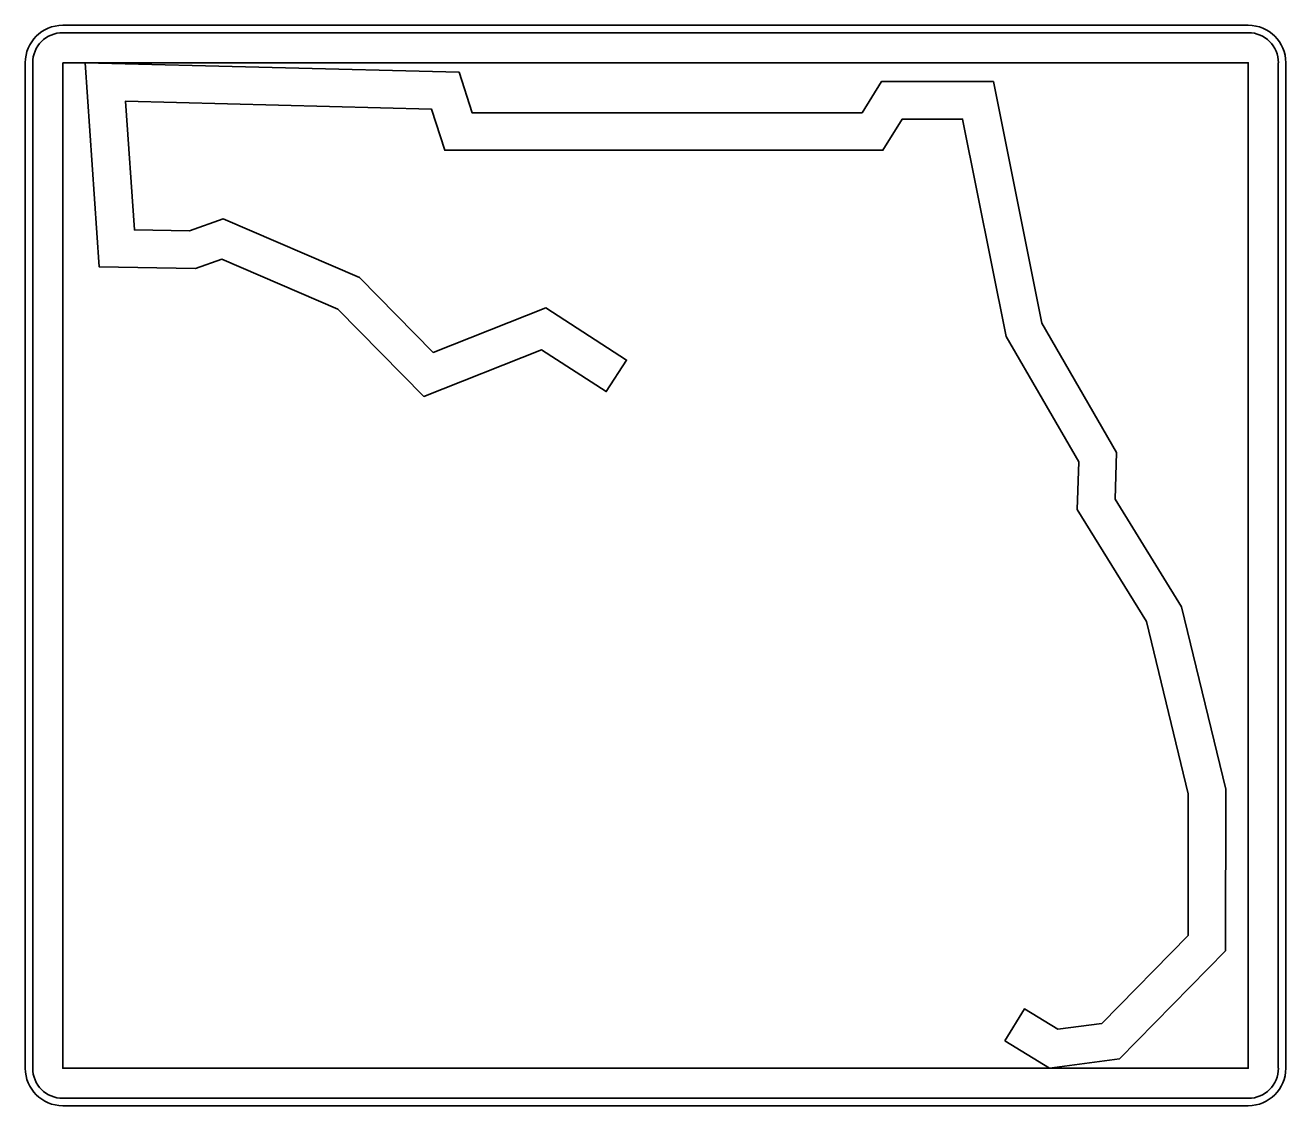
# Model space of a CAD drawing. Extents: x 10268197 to 10269179, y 2141503 to 2142677.
# Drawn here: x 10268322.737 to 10268324.214, y 2142521.914 to 2142523.179 of the extents above; entities that cross this region are included whole.
import ezdxf

# ---------------------------------------------------------------- set-up
doc = ezdxf.new("R2010")
doc.units = 0
doc.layers.add('GSOutline', color=7, linetype='Continuous')

msp = doc.modelspace()

# ---------------------------------------------------------------- linework, layer by layer
at = {"layer": 'GSOutline'}
for p, q in [((10268324.1701, 2142523.1794), (10268322.7814, 2142523.1794)), ((10268324.1701, 2142523.1706), (10268322.7814, 2142523.1706)), ((10268322.7374, 2142523.1354), (10268322.7374, 2142521.9577)), ((10268322.7462, 2142523.1354), (10268322.7462, 2142521.9577)), ((10268324.2052, 2142521.9577), (10268324.2052, 2142523.1354)), ((10268324.214, 2142521.9577), (10268324.214, 2142523.1354)), ((10268322.7814, 2142521.9225), (10268324.1701, 2142521.9225)), ((10268322.7814, 2142521.9137), (10268324.1701, 2142521.9137))]:
    msp.add_line(p, q, dxfattribs=at)
for points in [[(10268322.7814, 2142523.1354), (10268322.7814, 2142521.9577), (10268324.1701, 2142521.9577), (10268324.1701, 2142523.1354)], [(10268323.8849, 2142521.9897), (10268323.9374, 2142521.9577), (10268324.0194, 2142521.9688), (10268324.1435, 2142522.0954), (10268324.1437, 2142522.2846), (10268324.0919, 2142522.4982), (10268324.0141, 2142522.6242), (10268324.0157, 2142522.6789), (10268323.9282, 2142522.8305), (10268323.8716, 2142523.1134), (10268323.7403, 2142523.1134), (10268323.7177, 2142523.0769), (10268323.2609, 2142523.0769), (10268323.2456, 2142523.1242), (10268322.8077, 2142523.1354), (10268322.8242, 2142522.8962), (10268322.9369, 2142522.8944), (10268322.9677, 2142522.9053), (10268323.1037, 2142522.8469), (10268323.2042, 2142522.7446), (10268323.3423, 2142522.7991), (10268323.4181, 2142522.7502), (10268323.4419, 2142522.7871), (10268323.3471, 2142522.8483), (10268323.2151, 2142522.7962), (10268323.129, 2142522.8839), (10268322.9692, 2142522.9525), (10268322.9297, 2142522.9384), (10268322.8653, 2142522.9395), (10268322.8549, 2142523.0902), (10268323.2134, 2142523.081), (10268323.2289, 2142523.033), (10268323.7421, 2142523.033), (10268323.7648, 2142523.0695), (10268323.8355, 2142523.0695), (10268323.8866, 2142522.8147), (10268323.9714, 2142522.6678), (10268323.9698, 2142522.6123), (10268324.0508, 2142522.481), (10268324.0997, 2142522.2793), (10268324.0996, 2142522.1133), (10268323.9986, 2142522.0103), (10268323.9469, 2142522.0033), (10268323.9078, 2142522.0272)]]:
    msp.add_lwpolyline(points, close=True, dxfattribs=at)
for centre, radius, start, end in [((10268322.7814, 2142523.1354), 0.0439, 90, 180), ((10268322.7814, 2142523.1354), 0.0352, 90, 180), ((10268324.1701, 2142523.1354), 0.0439, 0, 90), ((10268324.1701, 2142523.1354), 0.0352, 0, 90), ((10268322.7814, 2142521.9577), 0.0439, 180, 270), ((10268322.7814, 2142521.9577), 0.0352, 180, 270), ((10268324.1701, 2142521.9577), 0.0352, 270, 0), ((10268324.1701, 2142521.9577), 0.0439, 270, 0)]:
    msp.add_arc(centre, radius, start, end, dxfattribs=at)

doc.saveas('drawing.dxf')
